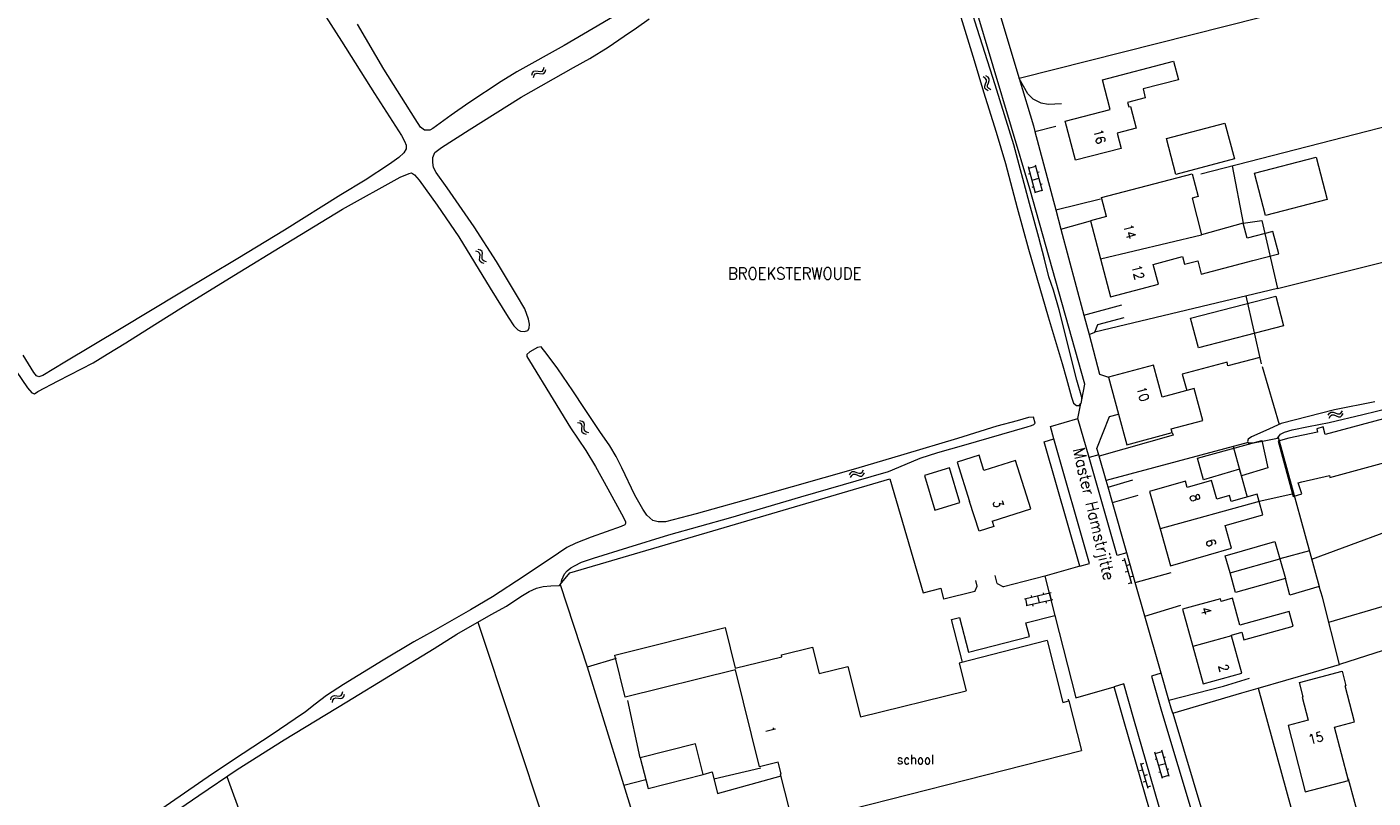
# Model space of a CAD drawing. Header units: metres. Extents: x 189705 to 199106, y 581686 to 588448.
# Tile 374 of 555: x 195305 to 195532, y 587690 to 587820. Entities that reach past the tile are written whole.
import ezdxf

# ---------------------------------------------------------------- set-up
doc = ezdxf.new("R2010")
doc.units = ezdxf.units.M
doc.layers.add('B-WA-OG-GBKN-G', color=7, linetype='Continuous', lineweight=18)
doc.styles.add('Style-STANDARD', font='STANDARD.shx')

msp = doc.modelspace()

# ---------------------------------------------------------------- linework, layer by layer
at = {"layer": 'B-WA-OG-GBKN-G'}
for p, q in [((195390.32, 587811.528), (195390.439, 587811.918)), ((195390.439, 587811.918), (195390.641, 587812.175)), ((195390.584, 587811.108), (195390.706, 587811.497)), ((195390.641, 587812.175), (195390.97, 587812.254)), ((195390.706, 587811.497), (195390.911, 587811.753)), ((195390.911, 587811.753), (195391.228, 587811.83)), ((195390.97, 587812.254), (195391.373, 587812.197)), ((195391.228, 587811.83), (195391.639, 587811.778)), ((195391.373, 587812.197), (195391.778, 587812.142)), ((195391.639, 587811.778), (195392.043, 587811.72)), ((195391.778, 587812.142), (195392.098, 587812.216)), ((195392.043, 587811.72), (195392.364, 587811.793)), ((195392.098, 587812.216), (195392.309, 587812.478)), ((195392.309, 587812.478), (195392.43, 587812.868)), ((195392.364, 587811.793), (195392.574, 587812.057)), ((195392.574, 587812.057), (195392.695, 587812.448)), ((195466.836, 587811.023), (195466.481, 587811.226)), ((195466.761, 587809.667), (195466.905, 587810.048)), ((195466.766, 587809.329), (195466.761, 587809.667)), ((195466.973, 587809.075), (195466.766, 587809.329)), ((195467.046, 587810.76), (195466.836, 587811.023)), ((195466.905, 587810.048), (195467.048, 587810.431)), ((195467.304, 587811.189), (195466.95, 587811.393)), ((195467.048, 587810.431), (195467.046, 587810.76)), ((195467.231, 587809.826), (195467.372, 587810.216)), ((195467.237, 587809.5), (195467.231, 587809.826)), ((195467.442, 587809.244), (195467.237, 587809.5)), ((195467.516, 587810.927), (195467.304, 587811.189)), ((195467.372, 587810.216), (195467.518, 587810.597)), ((195467.795, 587809.04), (195467.442, 587809.244)), ((195467.518, 587810.597), (195467.516, 587810.927)), ((195467.327, 587808.874), (195466.973, 587809.075)), ((195475.344, 587791.61), (195474.143, 587796.051)), ((195474.195, 587795.858), (195475.353, 587796.171)), ((195476.502, 587791.923), (195475.301, 587796.364)), ((195474.153, 587794.862), (195474.443, 587794.94)), ((195474.743, 587793.83), (195475.901, 587794.144)), ((195475.627, 587795.157), (195475.917, 587795.236)), ((195474.753, 587792.644), (195475.043, 587792.722)), ((195475.291, 587791.803), (195476.45, 587792.117)), ((195476.175, 587793.132), (195476.465, 587793.21)), ((195381.648, 587781.994), (195381.253, 587782.099)), ((195381.92, 587781.795), (195381.648, 587781.994)), ((195381.239, 587781.713), (195380.844, 587781.818)), ((195381.509, 587781.513), (195381.239, 587781.713)), ((195381.596, 587781.195), (195381.509, 587781.513)), ((195381.515, 587780.384), (195381.556, 587780.789)), ((195381.607, 587780.058), (195381.515, 587780.384)), ((195381.556, 587780.789), (195381.596, 587781.195)), ((195381.872, 587779.866), (195381.607, 587780.058)), ((195382.266, 587779.762), (195381.872, 587779.866)), ((195382.007, 587781.477), (195381.92, 587781.795)), ((195381.929, 587780.658), (195381.964, 587781.071)), ((195382.018, 587780.344), (195381.929, 587780.658)), ((195381.964, 587781.071), (195382.007, 587781.477)), ((195382.282, 587780.15), (195382.018, 587780.344)), ((195382.675, 587780.044), (195382.282, 587780.15)), ((195524.937, 587754.495), (195525.198, 587754.692)), ((195525.198, 587754.692), (195525.537, 587754.684)), ((195525.537, 587754.684), (195525.912, 587754.526)), ((195526.889, 587754.558), (195527.105, 587754.905)), ((195398.416, 587752.805), (195398.017, 587752.893)), ((195398.814, 587753.103), (195398.414, 587753.191)), ((195398.695, 587752.616), (195398.416, 587752.805)), ((195398.795, 587752.302), (195398.695, 587752.616)), ((195399.094, 587752.915), (195398.814, 587753.103)), ((195399.194, 587752.602), (195399.094, 587752.915)), ((195399.169, 587752.195), (195399.194, 587752.602)), ((195524.722, 587754.148), (195524.937, 587754.495)), ((195524.871, 587753.674), (195525.088, 587754.019)), ((195525.088, 587754.019), (195525.352, 587754.215)), ((195525.352, 587754.215), (195525.678, 587754.208)), ((195525.678, 587754.208), (195526.062, 587754.053)), ((195525.912, 587754.526), (195526.289, 587754.369)), ((195526.062, 587754.053), (195526.438, 587753.893)), ((195526.289, 587754.369), (195526.618, 587754.359)), ((195526.438, 587753.893), (195526.767, 587753.883)), ((195526.618, 587754.359), (195526.889, 587754.558)), ((195526.767, 587753.883), (195527.037, 587754.084)), ((195527.037, 587754.084), (195527.254, 587754.431)), ((195398.749, 587751.488), (195398.773, 587751.895)), ((195398.855, 587751.167), (195398.749, 587751.488)), ((195398.773, 587751.895), (195398.795, 587752.302)), ((195399.128, 587750.986), (195398.855, 587751.167)), ((195399.526, 587750.9), (195399.128, 587750.986)), ((195399.151, 587751.78), (195399.169, 587752.195)), ((195399.253, 587751.47), (195399.151, 587751.78)), ((195399.526, 587751.287), (195399.253, 587751.47)), ((195399.923, 587751.198), (195399.526, 587751.287)), ((195443.933, 587744.101), (195444.139, 587744.453)), ((195444.094, 587743.631), (195444.302, 587743.982)), ((195444.139, 587744.453), (195444.395, 587744.657)), ((195444.302, 587743.982), (195444.56, 587744.184)), ((195444.395, 587744.657), (195444.733, 587744.658)), ((195444.56, 587744.184), (195444.887, 587744.186)), ((195444.733, 587744.658), (195445.112, 587744.51)), ((195444.887, 587744.186), (195445.275, 587744.041)), ((195445.112, 587744.51), (195445.493, 587744.363)), ((195445.275, 587744.041), (195445.655, 587743.891)), ((195445.493, 587744.363), (195445.822, 587744.361)), ((195445.655, 587743.891), (195445.984, 587743.889)), ((195445.822, 587744.361), (195446.088, 587744.567)), ((195445.984, 587743.889), (195446.249, 587744.098)), ((195446.088, 587744.567), (195446.295, 587744.92)), ((195446.249, 587744.098), (195446.456, 587744.45)), ((195489.915, 587729.627), (195490.395, 587729.766)), ((195491.562, 587725.731), (195490.339, 587729.958)), ((195490.47, 587727.706), (195490.951, 587727.845)), ((195490.673, 587728.805), (195491.153, 587728.944)), ((195491.026, 587725.784), (195491.507, 587725.923)), ((195491.229, 587726.884), (195491.709, 587727.023)), ((195477.945, 587724.192), (195473.469, 587723.134)), ((195473.939, 587722.012), (195473.663, 587723.18)), ((195478.221, 587723.025), (195473.745, 587721.966)), ((195474.685, 587723.422), (195474.616, 587723.714)), ((195475.983, 587722.496), (195475.707, 587723.663)), ((195476.727, 587723.904), (195476.658, 587724.196)), ((195478.027, 587722.979), (195477.751, 587724.146)), ((195474.933, 587721.939), (195474.864, 587722.231)), ((195477.169, 587722.468), (195477.1, 587722.76)), ((195358.128, 587706.863), (195358.329, 587707.133)), ((195358.329, 587707.133), (195358.435, 587707.528)), ((195358.609, 587706.723), (195358.715, 587707.118)), ((195356.376, 587706.11), (195356.481, 587706.504)), ((195356.481, 587706.504), (195356.673, 587706.769)), ((195356.656, 587705.7), (195356.763, 587706.093)), ((195356.673, 587706.769), (195356.999, 587706.86)), ((195356.763, 587706.093), (195356.959, 587706.357)), ((195356.959, 587706.357), (195357.273, 587706.445)), ((195356.999, 587706.86), (195357.404, 587706.818)), ((195357.273, 587706.445), (195357.686, 587706.409)), ((195357.404, 587706.818), (195357.81, 587706.777)), ((195357.686, 587706.409), (195358.092, 587706.366)), ((195357.81, 587706.777), (195358.128, 587706.863)), ((195358.092, 587706.366), (195358.409, 587706.451)), ((195358.409, 587706.451), (195358.609, 587706.723)), ((195496.745, 587692.878), (195495.475, 587697.3)), ((195495.504, 587696.111), (195495.792, 587696.194)), ((195495.53, 587697.107), (195496.683, 587697.439)), ((195497.898, 587693.21), (195496.628, 587697.631)), ((195496.973, 587696.429), (195497.262, 587696.512)), ((195493.371, 587694.285), (195492.891, 587694.143)), ((195493.03, 587695.436), (195494.279, 587691.217)), ((195493.566, 587695.386), (195493.087, 587695.244)), ((195494.134, 587693.468), (195493.655, 587693.326)), ((195496.11, 587695.089), (195497.263, 587695.42)), ((195496.138, 587693.903), (195496.427, 587693.986)), ((195496.689, 587693.071), (195497.843, 587693.402)), ((195497.552, 587694.413), (195497.841, 587694.496)), ((195493.939, 587692.368), (195493.459, 587692.226)), ((195494.702, 587691.551), (195494.222, 587691.409))]:
    msp.add_line(p, q, dxfattribs=at)
at = {"layer": 'B-WA-OG-GBKN-G', "flags": 128}
for points in [[(195483.124, 587756.728), (195483.11, 587757.117), (195482.28, 587760.088), (195479.316, 587771.946), (195478.366, 587775.248), (195477.586, 587777.514), (195476.831, 587780.46), (195475.875, 587784.161), (195474.317, 587789.89), (195471.655, 587799.739), (195468.514, 587809.912), (195465.097, 587820.619), (195462.709, 587828.56), (195461.078, 587833.58), (195460.323, 587836.098), (195462.059, 587836.878), (195463.543, 587837.659), (195464.522, 587838.257), (195465.025, 587838.786), (195465.906, 587839.189), (195467.214, 587839.642)], [(195483.124, 587756.728), (195483.663, 587759.371), (195474.367, 587792.369), (195461.973, 587833.762), (195465.427, 587834.796), (195472.559, 587810.978)], [(195553.881, 587831.512), (195472.559, 587810.978)], [(195353.291, 587824.954), (195358.188, 587817.241), (195363.765, 587808.448), (195366.802, 587803.707), (195368.312, 587801.315), (195368.84, 587800.383), (195369.117, 587799.703), (195369.117, 587799.099), (195368.715, 587798.444), (195367.859, 587797.613), (195366.324, 587796.48), (195362.207, 587793.824), (195358.106, 587791.307), (195348.587, 587785.376), (195340.725, 587780.602), (195330.904, 587774.722), (195321.031, 587768.767), (195311.514, 587763.092), (195307.779, 587760.861), (195307.15, 587760.635), (195306.748, 587760.811), (195306.295, 587761.365), (195304.483, 587764.286)], [(195408.149, 587823.805), (195395.789, 587816.541), (195387.804, 587812.074), (195385.163, 587810.438), (195379.687, 587806.846), (195376.693, 587804.781), (195373.61, 587802.501), (195373.082, 587802.224), (195372.201, 587802.224), (195371.522, 587802.753), (195370.616, 587804.138), (195365.368, 587812.533), (195360.896, 587820.119)], [(195462.067, 587823.523), (195464.979, 587814.021), (195466.56, 587808.697), (195468.667, 587801.897), (195470.277, 587796.634), (195472.236, 587789.12), (195474.144, 587782.16), (195477.433, 587770.756), (195479.818, 587762.868), (195480.573, 587760.3), (195481.403, 587757.177), (195481.708, 587756.194)], [(195375.075, 587799.315), (195379.725, 587802.274), (195388.516, 587807.8), (195397.335, 587812.829), (195400.115, 587814.306), (195403.21, 587816.219), (195405.902, 587818.083), (195407.99, 587819.518), (195410.139, 587821.016)], [(195480.331, 587803.754), (195487.939, 587805.729), (195486.635, 587810.752), (195498.628, 587813.865), (195499.439, 587810.739), (195493.467, 587809.189), (195493.851, 587807.708), (195490.841, 587806.926), (195491.04, 587806.162), (195491.359, 587806.245), (195492.314, 587802.566), (195489.12, 587801.737), (195489.785, 587799.175), (195482.041, 587797.165)], [(195479.689, 587806.692), (195477.475, 587806.566), (195476.261, 587806.816), (195474.904, 587807.495), (195474.047, 587808.388), (195472.559, 587810.978)], [(195472.559, 587810.978), (195474.964, 587802.945), (195475.217, 587801.996)], [(195503.207, 587794.849), (195561.426, 587809.821)], [(195475.217, 587801.996), (195478.76, 587802.921)], [(195482.041, 587797.165), (195480.331, 587803.754)], [(195499.027, 587794.767), (195497.414, 587800.808), (195507.259, 587803.438), (195508.873, 587797.397), (195499.027, 587794.767)], [(195475.217, 587801.996), (195478.735, 587788.809)], [(195303.302, 587761.561), (195305.214, 587758.791), (195305.943, 587757.91), (195306.371, 587757.784), (195306.975, 587758.161), (195310.372, 587759.974), (195316.268, 587763.012), (195318.683, 587764.473), (195321.803, 587766.386), (195326.721, 587769.447), (195331.551, 587772.494), (195340.039, 587777.719), (195348.858, 587783.097), (195358.38, 587788.903), (195368.125, 587794.33), (195369.623, 587794.951), (195370.025, 587795.027), (195370.503, 587794.725), (195371.333, 587793.793), (195374.368, 587789.582), (195377.991, 587784.244), (195383.291, 587775.573), (195386.351, 587770.708), (195387.307, 587769.248), (195387.936, 587768.568), (195388.414, 587768.342), (195389.068, 587768.266), (195389.622, 587768.467), (195389.898, 587768.845), (195389.924, 587769.5), (195389.747, 587770.331), (195389.118, 587772.093), (195387.76, 587774.485), (195384.368, 587780.088), (195380.573, 587785.943), (195376.052, 587792.5), (195374.169, 587795.11), (195373.742, 587795.941), (195373.591, 587796.772), (195373.591, 587797.628), (195373.968, 587798.459), (195375.075, 587799.315)], [(195508.487, 587796.207), (195510.367, 587786.525), (195513.534, 587787.003), (195516.129, 587775.552), (195485.32, 587768.156)], [(195514.133, 587787.855), (195512.276, 587795), (195522.664, 587797.7), (195524.521, 587790.555), (195514.133, 587787.855)], [(195487.319, 587787.653), (195486.472, 587790.873), (195501.756, 587794.892), (195502.766, 587791.052), (195501.731, 587790.78), (195503.355, 587784.605)], [(195478.735, 587788.809), (195486.296, 587790.638)], [(195478.735, 587788.809), (195479.604, 587785.551)], [(195479.604, 587785.551), (195484.601, 587786.938)], [(195487.319, 587787.653), (195484.601, 587786.938), (195486.291, 587780.537)], [(195511.02, 587784.045), (195510.367, 587786.525), (195503.355, 587784.605)], [(195516.129, 587775.552), (195567.252, 587788.295)], [(195479.604, 587785.551), (195483.482, 587771.014)], [(195486.291, 587780.537), (195503.355, 587784.605)], [(195512.014, 587780.271), (195516.4, 587781.382), (195515.35, 587785.173), (195511.02, 587784.045)], [(195486.291, 587780.537), (195487.98, 587774.142), (195496.06, 587776.276), (195495.185, 587779.59), (195500.147, 587780.9), (195500.479, 587779.641), (195502.688, 587780.223), (195503.281, 587777.971), (195512.014, 587780.271)], [(195502.8, 587765.515), (195501.502, 587770.496), (195515.862, 587774.238), (195517.16, 587769.257), (195502.8, 587765.515)], [(195510.817, 587774.277), (195513.425, 587762.81)], [(195483.482, 587771.014), (195489.89, 587772.801)], [(195483.482, 587771.014), (195484.348, 587767.766)], [(195484.348, 587767.766), (195485.32, 587768.156), (195485.856, 587769.478), (195490.283, 587770.657)], [(195484.348, 587767.766), (195486.127, 587761.097), (195487.646, 587760.556)], [(195474.97, 587753.83), (195474.118, 587753.782), (195472.231, 587753.203), (195468.784, 587752.296), (195462.18, 587750.24), (195453.083, 587747.502), (195444.968, 587745.115), (195428.89, 587740.541), (195418.038, 587737.499), (195412.873, 587736.17), (195411.64, 587736.144), (195410.76, 587736.396), (195409.753, 587737.303), (195409.049, 587738.285), (195407.698, 587740.688), (195405.509, 587745.247), (195404.532, 587747.171), (195403.5, 587748.984), (195401.789, 587751.402), (195399.229, 587755.292), (195397.266, 587758.239), (195394.731, 587762.002), (195392.919, 587764.394), (195391.887, 587765.679), (195391.283, 587765.603), (195389.98, 587764.849), (195389.476, 587764.396), (195389.476, 587764.069), (195389.929, 587763.338), (195393.905, 587756.816), (195396.866, 587752.024), (195399.458, 587748.171), (195401.063, 587745.516), (195403.151, 587741.738), (195405.436, 587737.492), (195406.141, 587736.233), (195406.141, 587735.88), (195406.015, 587735.653), (195405.411, 587735.402), (195400.311, 587733.571), (195397.745, 587732.563), (195396.235, 587731.858), (195394.801, 587730.876), (195389.027, 587726.982), (195383.658, 587723.493), (195379.984, 587721.328), (195373.68, 587717.734), (195370.426, 587715.933), (195365.243, 587712.836), (195358.539, 587708.716)], [(195513.175, 587763.907), (195507.757, 587762.467), (195507.643, 587763.097), (195500.086, 587761.092), (195500.853, 587758.315)], [(195489.34, 587754.33), (195490.743, 587749.17), (195498.397, 587751.252), (195498.237, 587751.841), (195503.56, 587753.287), (195502.102, 587758.654), (195496.702, 587757.187), (195495.227, 587762.616), (195487.646, 587760.556)], [(195513.596, 587762.352), (195516.418, 587752.575)], [(195487.646, 587760.556), (195489.34, 587754.33)], [(195481.708, 587756.194), (195482.212, 587755.816), (195482.69, 587755.791), (195482.992, 587756.119)], [(195482.484, 587753.592), (195482.992, 587756.119)], [(195482.992, 587756.119), (195483.005, 587756.145)], [(195483.005, 587756.145), (195483.124, 587756.728)], [(195532.558, 587756.404), (195525.774, 587755.046), (195516.755, 587752.729), (195514.184, 587751.55), (195511.792, 587750.513), (195511.22, 587750.085), (195511.078, 587749.727), (195511.22, 587749.477), (195512.077, 587749.477), (195513.613, 587749.799), (195516.148, 587750.299), (195516.648, 587750.942), (195517.326, 587751.264), (195518.611, 587751.657), (195521.361, 587752.264), (195524.895, 587752.943), (195530.537, 587754.265), (195535.159, 587755.403)], [(195455.845, 587746.905), (195458.829, 587747.856), (195463.207, 587749.09), (195473.906, 587752.181), (195474.661, 587752.407), (195475.038, 587752.609), (195475.257, 587752.797)], [(195475.257, 587752.797), (195474.97, 587753.83)], [(195478.435, 587750.147), (195477.831, 587752.262), (195482.484, 587753.592)], [(195484.365, 587747.008), (195482.484, 587753.592)], [(195486, 587747.475), (195485.68, 587748.551), (195487.832, 587753.92), (195489.34, 587754.33)], [(195520.248, 587742.92), (195524.917, 587743.999), (195525.013, 587743.647), (195536.76, 587746.842), (195534.874, 587753.777), (195524.21, 587750.877), (195523.858, 587752.171), (195522.775, 587751.876), (195522.932, 587751.298), (195518.05, 587750.262)], [(195482.804, 587728.672), (195476.801, 587749.68), (195478.435, 587750.147)], [(195482.804, 587728.672), (195484.438, 587729.139), (195478.435, 587750.147)], [(195498.397, 587751.252), (195498.53, 587750.793), (195486.062, 587747.257)], [(195518.05, 587750.262), (195516.257, 587749.78), (195518.81, 587740.466), (195520.242, 587740.871), (195519.619, 587742.771), (195520.248, 587742.92)], [(195516.261, 587750.445), (195523.196, 587725.261)], [(195511.188, 587749.534), (195487.238, 587743.143)], [(195503.692, 587743.231), (195502.683, 587746.877), (195513.516, 587749.873), (195514.509, 587745.249), (195510.095, 587743.905), (195509.739, 587745.071), (195503.692, 587743.231)], [(195508.65, 587748.857), (195511.052, 587740.345)], [(195450.511, 587744.664), (195453.304, 587745.848), (195455.845, 587746.905)], [(195468.016, 587736.272), (195474.555, 587738.347), (195471.959, 587746.526), (195466.611, 587744.828), (195465.788, 587747.418), (195462.091, 587746.244), (195464.203, 587739.593)], [(195486, 587747.475), (195484.365, 587747.008)], [(195490.726, 587730.935), (195489.091, 587730.468), (195484.365, 587747.008)], [(195486.062, 587747.257), (195486, 587747.475)], [(195487.238, 587743.143), (195486.062, 587747.257)], [(195328.974, 587686.479), (195334.106, 587690.005), (195340.609, 587694.375), (195348.549, 587699.379), (195359.124, 587705.812), (195366.486, 587710.311), (195373.846, 587714.809), (195377.654, 587717.213), (195383.466, 587720.537), (195386.022, 587721.942), (195388.488, 587723.578), (195389.847, 587724.384), (195391.105, 587724.989), (195392.237, 587725.241), (195393.538, 587725.388), (195394.997, 587725.414), (195395.293, 587725.784), (195395.393, 587726.363), (195395.846, 587727.371), (195396.274, 587727.9), (195396.903, 587728.378), (195397.532, 587728.756), (195398.715, 587729.385), (195400.728, 587730.04), (195406.496, 587731.845), (195413.466, 587733.96), (195423.888, 587736.899), (195435.696, 587740.394), (195447.578, 587743.787), (195450.511, 587744.664)], [(195395.117, 587725.565), (195396.707, 587727.534), (195450.76, 587743.434), (195456.349, 587724.174)], [(195456.573, 587743.989), (195458.319, 587738.155), (195462.564, 587739.425), (195460.818, 587745.259), (195456.573, 587743.989)], [(195487.564, 587742), (195487.238, 587743.143)], [(195487.564, 587742), (195491.745, 587743.275)], [(195488.307, 587739.402), (195487.564, 587742)], [(195508.359, 587739.582), (195508.068, 587740.608), (195505.915, 587739.998), (195505.032, 587743.113), (195500.935, 587741.952), (195500.638, 587742.997), (195494.557, 587741.27), (195496.332, 587735.01)], [(195468.016, 587736.272), (195468.295, 587735.395), (195465.789, 587734.599), (195464.203, 587739.593)], [(195488.307, 587739.402), (195492.626, 587740.656)], [(195490.726, 587730.935), (195488.307, 587739.402)], [(195513.041, 587739.608), (195496.332, 587735.01)], [(195498.105, 587728.757), (195504.499, 587730.622), (195508.405, 587731.73), (195507.327, 587735.53), (195513.686, 587737.333), (195513.041, 587739.608)], [(195513.041, 587739.608), (195512.7, 587740.813), (195508.359, 587739.582)], [(195518.896, 587740.876), (195513.043, 587739.602)], [(195521.93, 587729.859), (195541.114, 587736.931)], [(195496.332, 587735.01), (195498.105, 587728.757)], [(195508.146, 587727.577), (195507.334, 587730.456), (195515.725, 587732.823), (195516.55, 587729.899)], [(195492.158, 587725.922), (195490.726, 587730.935)], [(195516.55, 587729.899), (195517.481, 587726.598), (195509.09, 587724.231), (195508.146, 587727.577)], [(195508.146, 587727.577), (195516.55, 587729.899)], [(195521.539, 587731.278), (195516.545, 587729.915)], [(195482.804, 587728.672), (195476.89, 587726.982)], [(195492.158, 587725.922), (195498.206, 587727.624)], [(195395.117, 587725.565), (195399.649, 587711.721), (195408.399, 587683.499), (195415.288, 587656.386)], [(195465.104, 587724.429), (195465.501, 587725.303)], [(195465.501, 587725.303), (195465.255, 587726.272)], [(195468.847, 587725.741), (195468.502, 587727.098)], [(195468.847, 587725.741), (195469.916, 587725.187)], [(195476.89, 587726.982), (195469.916, 587725.187)], [(195476.89, 587726.982), (195478.568, 587720.38)], [(195493.774, 587720.267), (195492.158, 587725.922)], [(195512.921, 587708.11), (195522.248, 587710.813), (195526.635, 587712.091), (195523.746, 587723.48), (195523.196, 587725.261), (195518.216, 587723.801), (195517.481, 587726.598)], [(195456.349, 587724.174), (195459.384, 587724.981)], [(195459.863, 587723.096), (195459.384, 587724.981)], [(195465.104, 587724.429), (195459.863, 587723.096)], [(195508.404, 587716.935), (195508.376, 587717.037), (195510.129, 587717.524), (195510.485, 587716.244), (195518.815, 587718.561), (195518.126, 587721.037), (195509.827, 587718.728), (195508.564, 587723.269), (195506.672, 587722.743), (195506.544, 587723.2), (195500.129, 587721.409), (195501.875, 587715.121)], [(195493.774, 587720.267), (195499.841, 587722.086)], [(195524.822, 587719.238), (195534.749, 587722.161), (195536.955, 587715.407), (195526.635, 587712.091)], [(195381.219, 587719.252), (195392.784, 587684.346), (195393.377, 587684.301)], [(195462.972, 587712.485), (195461.142, 587719.687), (195462.499, 587720.031), (195463.984, 587714.187), (195474.296, 587716.808), (195473.703, 587719.144), (195478.568, 587720.38)], [(195478.568, 587720.38), (195482.097, 587706.494), (195488.609, 587708.354)], [(195496.531, 587710.618), (195493.774, 587720.267)], [(195434.399, 587685.228), (195432.267, 587693.617), (195432.374, 587693.644), (195431.876, 587695.601), (195428.74, 587694.822), (195424.669, 587711.202), (195406.066, 587706.578), (195404.302, 587713.676), (195422.954, 587718.311), (195424.657, 587711.456), (195432.512, 587713.409), (195432.437, 587713.71), (195437.7, 587715.017), (195438.808, 587710.561), (195443.662, 587711.767), (195445.781, 587703.241)], [(195477.258, 587716.116), (195462.429, 587712.348), (195463.613, 587707.672)], [(195477.258, 587716.116), (195479.902, 587705.712), (195480.949, 587705.978), (195483.083, 587697.579)], [(195508.404, 587716.935), (195501.875, 587715.121)], [(195501.875, 587715.121), (195503.62, 587708.84), (195510.149, 587710.653), (195508.404, 587716.935)], [(195404.57, 587713.128), (195399.667, 587711.663)], [(195496.531, 587710.618), (195494.896, 587710.151), (195496.588, 587704.229), (195502.073, 587685.898)], [(195497.831, 587706.066), (195496.531, 587710.618)], [(195497.831, 587706.066), (195507.054, 587708.45), (195511.44, 587709.777)], [(195520.501, 587706.616), (195519.853, 587709.08), (195527.06, 587710.977), (195527.709, 587708.513), (195527.561, 587708.474)], [(195358.539, 587708.716), (195355.645, 587706.852), (195353.741, 587705.376), (195352.13, 587704.092), (195350.394, 587702.908), (195346.504, 587700.304), (195341.598, 587697.106), (195336.424, 587693.664), (195326.978, 587687.127)], [(195445.781, 587703.241), (195463.613, 587707.672)], [(195497.54, 587683.43), (195491.936, 587702.897), (195490.244, 587708.821), (195488.609, 587708.354)], [(195495.906, 587682.96), (195490.302, 587702.429), (195488.609, 587708.354)], [(195498.468, 587703.879), (195510.118, 587707.297), (195512.921, 587708.11)], [(195512.921, 587708.11), (195519.998, 587682.264)], [(195528.125, 587692.532), (195525.751, 587701.539), (195529.152, 587702.436), (195527.561, 587708.474)], [(195408.616, 587696.359), (195406.514, 587705.995)], [(195480.949, 587705.978), (195480.875, 587706.269)], [(195498.468, 587703.879), (195498.22, 587704.706), (195497.831, 587706.066)], [(195520.501, 587706.616), (195520.302, 587706.563), (195521.324, 587702.688), (195517.941, 587701.796)], [(195498.468, 587703.879), (195503.704, 587686.377)], [(195517.941, 587701.796), (195520.841, 587690.622), (195528.125, 587692.532)], [(195417.935, 587698.727), (195408.616, 587696.359), (195409.934, 587691.174), (195419.253, 587693.543), (195417.935, 587698.727)], [(195434.399, 587685.228), (195483.083, 587697.579)], [(195419.253, 587693.543), (195420.768, 587693.973), (195421.638, 587690.317), (195432.37, 587693.329)], [(195428.955, 587694.63), (195421.062, 587692.739)], [(195338.833, 587693.181), (195341.492, 587685.963)], [(195405.853, 587691.71), (195409.541, 587692.72)], [(195528.084, 587692.795), (195530.232, 587684.929)]]:
    msp.add_lwpolyline(points, dxfattribs=at)

# ---------------------------------------------------------------- texts
at = {"layer": 'B-WA-OG-GBKN-G', "style": 'Style-STANDARD'}
for s, height, rotation, p in [('16', 1.6, 284.53651, (195485.034, 587802.194)), ('14', 1.6, 284.77272, (195490.13, 587786.146)), ('12', 1.6, 284.77272, (195491.515, 587779.26)), ('10', 1.6, 285.18979, (195492.341, 587758.751)), ('Master Hamstrjitte', 2, 283.29958, (195481.607, 587748.366)), ('3', 1.6, 287.5831, (195468.077, 587739.553)), ('8', 1.6, 285.84308, (195501.303, 587740.617)), ('6', 1.6, 285.84308, (195504.004, 587733.022)), ('4', 1.6, 285.55172, (195503.18, 587721.511)), ('2', 1.6, 285.55172, (195506.143, 587711.882)), ('1', 1.6, 283.93901, (195429.669, 587701.449)), ('15', 1.6, 15.06423, (195521.624, 587698.609))]:
    msp.add_text(s, height=height, rotation=rotation, dxfattribs=at).set_placement(p)
for s, height, p in [('BROEKSTERWOUDE', 2, (195423.441, 587777.051)), ('school', 1.6, (195451.938, 587695.257))]:
    msp.add_text(s, height=height, dxfattribs=at).set_placement(p)

doc.saveas('drawing.dxf')
